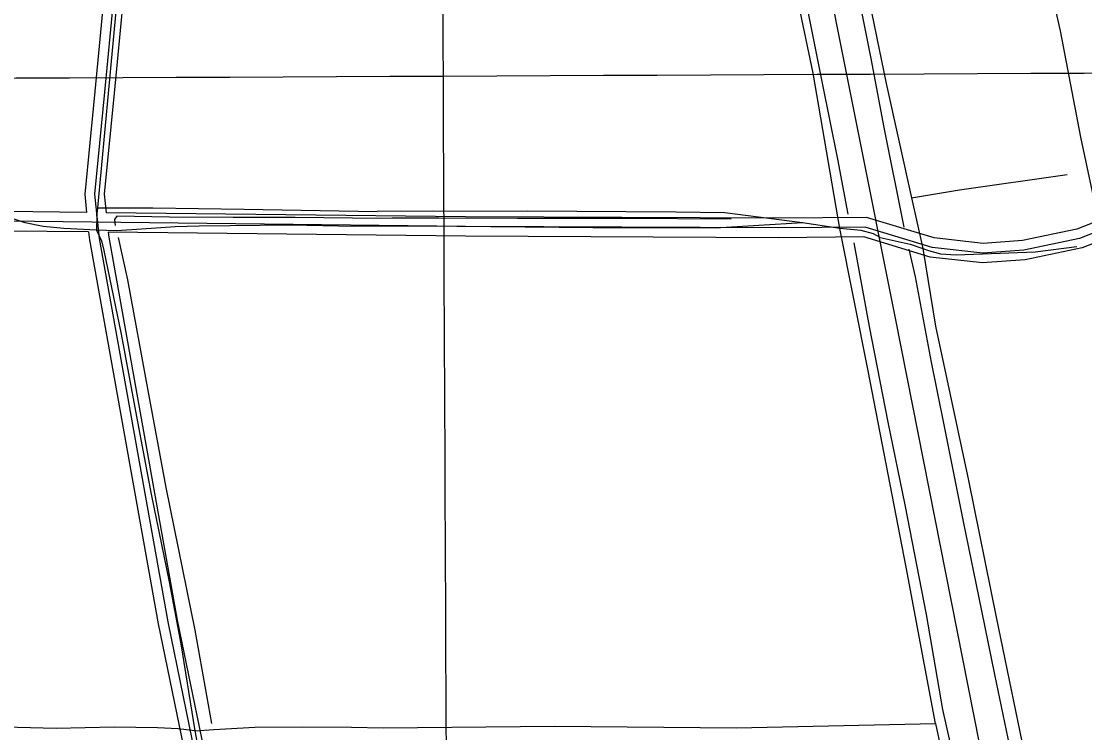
# Model space of a CAD drawing. Extents: x 3424494 to 3462436, y 522220 to 547718.
# Drawn here: x 3443777 to 3445419, y 532726 to 533824 of the extents above; entities that cross this region are included whole.
import ezdxf

# ---------------------------------------------------------------- set-up
doc = ezdxf.new("R2010")
doc.units = 0
for name, color, linetype in [('V-DTCH-CNTR', 7, 'Continuous'), ('V-GRID-MAJR', 7, 'Continuous'), ('V-ROAD-CNTR', 7, 'Continuous'), ('V-TOPO-SHOR', 7, 'Continuous')]:
    doc.layers.add(name, color=color, linetype=linetype)

msp = doc.modelspace()

# ---------------------------------------------------------------- linework, layer by layer
at = {"layer": 'V-DTCH-CNTR'}
for points in [[(3445041.254, 533503.759), (3444999.739, 533743.386), (3444942.378, 534018.692), (3444888.024, 534295.291), (3444843.218, 534545.077), (3444781.293, 534838.193), (3444741.299, 535030.828), (3444726.822, 535084.983), (3444705.8710000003, 535205.1950000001), (3444648.255, 535494.714), (3444607.245, 535705.1240000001), (3444574.914, 535870.082), (3444568.485, 535902.879), (3444532.477, 536099.4230000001), (3444498.771, 536289.234), (3444454.258, 536504.4130000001), (3444420.325, 536670.541), (3444410.08, 536713.6680000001)], [(3444787.463, 535093.605), (3444806.153, 535093.429), (3444822.185, 535094.613), (3444840.201, 535093.775), (3444846.818, 535087.705), (3444856.643, 535067.588), (3444877.014, 534962.593), (3444880.2770000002, 534954.552), (3444883.469, 534939.17), (3444894.523, 534836.934), (3444926.344, 534671.754), (3444955.723, 534530.629), (3444983.715, 534384.176), (3445020.702, 534200.258), (3445048.676, 534051.802), (3445079.201, 533890.643), (3445112.377, 533727.452), (3445151.438, 533551.525), (3445169.311, 533473.191)], [(3445505.5270000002, 533206.566), (3445457.503, 533437.834), (3445413.1720000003, 533644.733), (3445381.7770000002, 533808.721), (3445335.826, 534010.531), (3445295.802, 534216.209), (3445285.271, 534270.2930000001), (3445259.892, 534400.652), (3445223.741, 534572.729), (3445220.4760000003, 534588.268), (3445163.398, 534857.307)], [(3443894.095, 533523.2710000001), (3443895.281, 533535.86), (3443918.147, 533778.804), (3443945.025, 534063.973), (3443964.305, 534295.156)], [(3445151.438, 533551.525), (3445225.647, 533563.51), (3445392.086, 533587.308)], [(3443894.095, 533523.2710000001), (3443893.296, 533501.529), (3443843.2290000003, 533503.829), (3443810.961, 533507.331), (3443783.319, 533512.781), (3443737.288, 533528.235), (3443710.322, 533536.316), (3443691.8880000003, 533539.071), (3443657.627, 533539.95), (3443449.39, 533540.632), (3443245.11, 533541.946), (3443023.038, 533542.716), (3442872.788, 533543.026), (3442656.6890000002, 533543.755)], [(3443895.281, 533535.86), (3443980.291, 533535.9720000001), (3444121.3000000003, 533533.746), (3444326.8850000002, 533530.4450000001)], [(3445103.423, 533490.099), (3445092.794, 533495.539), (3445074.1550000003, 533501.056), (3445041.254, 533503.759), (3444983.4790000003, 533512.588), (3444863.473, 533528.405), (3444788.049, 533529.1140000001), (3444558.433, 533530.607), (3444326.8850000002, 533530.4450000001)], [(3444291.8680000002, 533507.083), (3444193.674, 533508.974), (3444051.7660000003, 533507.403), (3444014.724, 533506.397), (3443963.1040000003, 533502.9890000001), (3443924.387, 533500.329), (3443893.296, 533501.529)], [(3444983.4790000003, 533512.588), (3444848.561, 533504.513), (3444660.324, 533504.949), (3444397.34, 533507.425), (3444291.8680000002, 533507.083)], [(3445188.648, 532740.562), (3445143.197, 532981.411), (3445084.919, 533284.359), (3445041.254, 533503.759)], [(3443893.296, 533501.529), (3443901.097, 533485.004), (3443904.9560000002, 533469.822), (3443931.805, 533341.1460000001), (3443958.556, 533197.3150000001), (3443977.664, 533094.389), (3444005.787, 532959.1140000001), (3444023.623, 532863.446), (3444045.162, 532728.876), (3444019.484, 532732.335), (3443987.863, 532733.857), (3443920.651, 532734.948), (3443831.017, 532732.888), (3443711.098, 532735.639)], [(3445103.423, 533490.099), (3445149.376, 533480.046), (3445169.311, 533473.191), (3445178.146, 533470.152), (3445196.6580000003, 533465.167), (3445220.6950000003, 533463.5650000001), (3445342.383, 533467.919), (3445407.063, 533476.2440000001)], [(3445169.311, 533473.191), (3445188.802, 533353.422), (3445239.4790000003, 533115.151), (3445282.168, 532904.447), (3445332.125, 532662.746), (3445346.592, 532593.196), (3445383.347, 532409.349), (3445416.136, 532242.036), (3445446.946, 532083.674), (3445477.045, 531922.5700000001), (3445504.724, 531796.54), (3445543.906, 531578.31), (3445602.715, 531254.74), (3445646.708, 531036.462)], [(3444045.162, 532728.876), (3444074.8310000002, 532731.319), (3444138.1180000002, 532734.866), (3444211.267, 532735.055), (3444287.049, 532734.567), (3444335.808, 532733.595)], [(3444335.808, 532733.595), (3444600.407, 532736.345), (3444881.454, 532733.644), (3445188.648, 532740.562)], [(3445188.648, 532740.562), (3445232.4790000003, 532536.442), (3445293.848, 532226.356), (3445342.346, 531974.03)], [(3444045.162, 532728.876), (3444065.578, 532624.623), (3444094.842, 532461.6630000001), (3444127.9930000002, 532288.136), (3444149.057, 532181.904), (3444162.543, 532127.12), (3444170.897, 532094.1190000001), (3444173.3910000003, 532072.355), (3444185.339, 531983.314), (3444191.676, 531943.734), (3444205.799, 531885.653), (3444215.969, 531827.596), (3444232.441, 531724.686), (3444242.02, 531677.179), (3444255.395, 531605.261), (3444283.469, 531462.082), (3444301.364, 531375.637), (3444314.748, 531305.041), (3444319.139, 531270.743), (3444319.026, 531252.952), (3444312.288, 531229.93), (3444302.8880000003, 531202.973)]]:
    msp.add_lwpolyline(points, dxfattribs=at)
at = {"layer": 'V-GRID-MAJR'}
for points in [[(3444456.228, 527681.72), (3444428.916, 533739.1900000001), (3444401.588, 539800.129), (3444374.2600000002, 545861.083), (3444374.244, 545864.536)], [(3428597.178, 533671.261), (3433874.427, 533693.136), (3439151.673, 533715.78), (3444428.916, 533739.1900000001), (3449706.156, 533763.3690000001), (3454983.3910000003, 533788.3150000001), (3460260.623, 533814.028), (3460260.6240000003, 533814.028)]]:
    msp.add_spline(points, degree=3, dxfattribs=at)
at = {"layer": 'V-ROAD-CNTR'}
for points in [[(3444363.01923607, 537177.7766181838), (3444386.2171896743, 537116.404740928), (3444508.6879447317, 536456.3550610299), (3445127.08270794, 533363.1002475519), (3445618.3037254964, 530878.5952165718), (3445629.659702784, 530808.72135632)], [(3444191.2835795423, 536720.768532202), (3444192.060577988, 536699.1485754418), (3444095.251771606, 535678.8736159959), (3444011.058939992, 534809.9423538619), (3443959.038044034, 534258.5164567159), (3443928.97010417, 533956.644060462), (3443905.8681503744, 533714.1055455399), (3443890.4561811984, 533556.75586024), (3443897.412167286, 533488.6159965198), (3444003.3549554, 532897.0501796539), (3444078.281805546, 532532.656908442), (3444188.390585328, 531983.70900634), (3444241.727478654, 531691.823590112), (3444293.168375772, 531444.3140851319), (3444311.687338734, 531321.1383314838), (3444315.4523312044, 531209.4375548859), (3444313.29433552, 531210.6835523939)], [(3443946.2900695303, 534283.090407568), (3443944.108073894, 534259.96445382), (3443914.041134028, 533958.0990575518), (3443890.937180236, 533715.547542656), (3443875.3812113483, 533556.7248603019), (3443878.246205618, 533528.6559164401)], [(3443976.789008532, 534286.9753997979), (3443973.968014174, 534257.0684596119), (3443943.8990743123, 533955.1890633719), (3443920.799120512, 533712.663548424), (3443905.5311510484, 533556.786860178), (3443908.437145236, 533528.3139171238)], [(3445856.7682485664, 533669.3906349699), (3445821.5223190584, 533648.1526774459), (3445710.185541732, 533599.518774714), (3445482.9949961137, 533516.63594048), (3445410.948140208, 533488.6279964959), (3445325.28231154, 533470.608032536), (3445261.744438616, 533466.047041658), (3445183.715594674, 533474.6380244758), (3445080.04280202, 533506.1609614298), (3444946.3450694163, 533504.8209641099), (3444463.262035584, 533507.042959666), (3443753.5914549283, 533515.062943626), (3443466.812028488, 533514.6039445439), (3443172.843616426, 533517.2419392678), (3442978.0080060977, 533517.4479388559), (3442831.1862997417, 533526.39092097), (3442741.401479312, 533513.6239465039), (3442648.98266415, 533506.988959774)], [(3445836.7642885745, 533674.8496240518), (3445814.620332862, 533661.5066507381), (3445704.607552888, 533613.45074685), (3445477.70700669, 533530.6739124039), (3445406.658148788, 533503.053967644), (3445323.19231572, 533485.4970027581), (3445262.030438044, 533481.1060115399), (3445186.7445886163, 533489.394994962), (3445082.198797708, 533521.182931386), (3444946.304069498, 533519.82093411), (3444463.381035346, 533522.0429296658), (3443908.437145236, 533528.3139171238)], [(3445844.227273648, 533644.3206851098), (3445828.424305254, 533634.798704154), (3445715.7635305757, 533585.586802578), (3445488.2829855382, 533502.597968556), (3445415.238131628, 533474.202025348), (3445327.37230736, 533455.7190623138), (3445261.458439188, 533450.9880717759), (3445180.686600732, 533459.8810539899), (3445077.886806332, 533491.1389914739), (3444946.386069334, 533489.8209941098), (3444463.143035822, 533492.042989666), (3443911.5031391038, 533498.277977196)], [(3443878.246205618, 533528.6559164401), (3443753.664454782, 533530.062913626), (3443466.867028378, 533529.6039145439), (3443172.918616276, 533532.241909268), (3442978.47200517, 533532.447908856), (3442830.5803009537, 533541.4558908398), (3442739.8064825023, 533528.547916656), (3442667.6336268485, 533523.3659270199)], [(3443881.3271994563, 533498.6189765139), (3443753.518455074, 533500.062973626), (3443466.757028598, 533499.6039745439), (3443172.768616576, 533502.2419692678), (3442977.5440070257, 533502.4479688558), (3442831.79229853, 533511.3259510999), (3442742.996476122, 533498.699976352), (3442664.893632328, 533493.092987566)], [(3443881.3271994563, 533498.6189765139), (3443882.547197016, 533486.5290006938), (3443988.6239848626, 532894.2171853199), (3444063.5818349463, 532529.670914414), (3444167.232627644, 532012.9189479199)], [(3443911.5031391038, 533498.277977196), (3443912.277137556, 533490.7029923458), (3444018.085925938, 532899.8831739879), (3444092.981776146, 532535.6429024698), (3444203.1225558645, 531986.5320006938), (3444208.687544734, 531956.0790616)]]:
    msp.add_lwpolyline(points, dxfattribs=at)
at = {"layer": 'V-TOPO-SHOR'}
for points in [[(3444832.747, 535083.251), (3444860.948, 534947.818), (3444895.594, 534763.511), (3444916.377, 534647.492), (3444945.358, 534497.316), (3444974.923, 534360.03), (3445000.9020000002, 534208.962), (3445014.664, 534129.851), (3445031.802, 534042.4180000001), (3445058.725, 533918.283), (3445088.839, 533766.024), (3445109.024, 533659.682), (3445140.045, 533506.033)], [(3444746.907, 535069.554), (3444776.6720000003, 534924.699), (3444808.253, 534752.159), (3444848.686, 534565.006), (3444876.977, 534410.483), (3444907.955, 534247.632), (3444946.9620000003, 534055.652), (3444985.335, 533869.905), (3445013.077, 533730.604), (3445037.543, 533610.702), (3445053.349, 533526.16)], [(3444333.149, 533519.465), (3444200.341, 533521.02), (3444104.5700000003, 533520.936), (3444006.008, 533521.571), (3443924.928, 533522.791), (3443921.401, 533517.921), (3443922.04, 533508.828)], [(3444873.17, 533518.388), (3444708.298, 533519.273), (3444543.4220000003, 533519.488), (3444421.934, 533519.963), (3444349.843, 533519.975), (3444333.149, 533519.465)], [(3443926.8140000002, 533489.9230000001), (3443941.074, 533424.821), (3443972.828, 533254.049), (3444000.525, 533104.274), (3444045.248, 532884.485), (3444070.8850000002, 532740.318)], [(3445062.616, 533481.803), (3445086.305, 533352.916), (3445115.352, 533205.3), (3445141.13, 533077.777), (3445174.126, 532908.682), (3445199.722, 532761.791), (3445233.577, 532610.674), (3445264.596, 532451.9720000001), (3445290.968, 532314.068), (3445307.44, 532226.754), (3445338.562, 532079.1190000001), (3445357.723, 531983.48)], [(3445147.555, 533472.1140000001), (3445157.054, 533429.425), (3445182.0640000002, 533297.708), (3445201.417, 533201.044), (3445231.5640000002, 533052.241), (3445259.968, 532914.044), (3445279.995, 532815.762), (3445313.0270000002, 532655.416), (3445339.8740000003, 532523.2220000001), (3445369.953, 532367.279), (3445399.207, 532221.478), (3445423.947, 532085.386), (3445451.093, 531960.559), (3445476.64, 531812.257)]]:
    msp.add_lwpolyline(points, dxfattribs=at)

doc.saveas('drawing.dxf')
